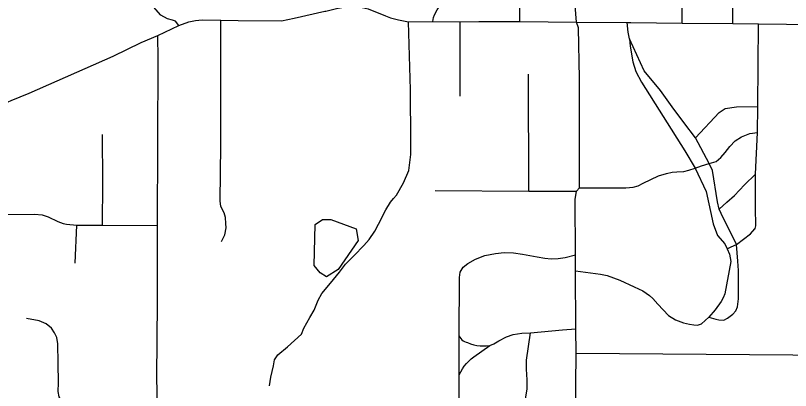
# Model space of a CAD drawing. Extents: x -1403959 to 81668, y -1400582 to 11018.
# Drawn here: x 6835.6 to 6948.6, y 8170.7 to 8225.4 of the extents above; entities that cross this region are included whole.
import ezdxf

# ---------------------------------------------------------------- set-up
doc = ezdxf.new("R2010")
doc.units = 0
for name, color, linetype in [('tdCiSectNmbr', 7, 'Continuous'), ('tdCiSectTwpRng', 7, 'Continuous'), ('tdCoSurfBitum', 7, 'Continuous')]:
    doc.layers.add(name, color=color, linetype=linetype)

msp = doc.modelspace()

# ---------------------------------------------------------------- linework, layer by layer
at = {"layer": 'tdCiSectNmbr'}
for points in [[(6917.41, 8224.45), (6917.41, 8224.45), (6917.22, 8226.88), (6917.28, 8236.76), (6917.21, 8241.64)], [(6874.41, 8224.65), (6874.41, 8224.65), (6876.29, 8225.02), (6880.76, 8226.04), (6880.86, 8226.06), (6882.42, 8226.44), (6883.76, 8226.67), (6885.1, 8226.71), (6886.16, 8226.58), (6887.04, 8226.38), (6889.57, 8225.35), (6890.29, 8225.08), (6891.48, 8224.77), (6892.91, 8224.48), (6896.46, 8224.52), (6900.46, 8224.5), (6903.19, 8224.52)], [(6833.21, 8212.25), (6835.03, 8212.99), (6837.66, 8214.1), (6849.87, 8219.49), (6853.97, 8221.45), (6856.41, 8222.47), (6859.48, 8223.93), (6860.92, 8224.48), (6861.88, 8224.68), (6862.85, 8224.78), (6865.56, 8224.74), (6868.12, 8224.69)], [(6868.12, 8224.69), (6874.41, 8224.65)], [(6903.19, 8224.52), (6909.17, 8224.52), (6917.41, 8224.45)], [(6917.41, 8224.45), (6924.8, 8224.39), (6925.33, 8224.39), (6932.82, 8224.29), (6940.2, 8224.23), (6943.95, 8224.18), (6956.13, 8224.05), (6962.22, 8223.92), (6968.19, 8223.86), (6978.38, 8223.8), (6990.68, 8223.64), (6992.41, 8223.59), (7004.42, 8223.5), (7006.17, 8223.5), (7007.3, 8223.5), (7010.33, 8223.45), (7016.63, 8223.31), (7026.9, 8223.42), (7039.56, 8223.45), (7047.27, 8223.44)]]:
    msp.add_lwpolyline(points, dxfattribs=at)
at = {"layer": 'tdCiSectTwpRng'}
for points in [[(6940.2, 8224.23), (6940.22, 8228.72), (6940.3, 8236.58), (6940.15, 8247.75)], [(6859.48, 8223.93), (6858.99, 8224.57), (6858.52, 8224.74), (6857.79, 8224.93), (6856.83, 8225.46), (6855.76, 8226.66), (6854.14, 8228.65), (6853.73, 8229.93), (6853.51, 8231.5), (6853.42, 8232.92), (6853.27, 8233.68), (6852.91, 8234.75), (6852.28, 8236.36)], [(6896.46, 8224.52), (6896.56, 8225.12), (6896.73, 8225.52), (6897.1, 8226.23), (6897.44, 8226.77), (6897.99, 8227.55), (6898.33, 8228.19), (6898.48, 8228.57), (6898.51, 8228.8), (6898.49, 8229.11), (6898.41, 8229.54), (6898.15, 8230.26), (6897.88, 8231.05), (6897.81, 8231.76), (6898.06, 8232.56), (6898.61, 8233.28), (6899.11, 8233.83), (6899.29, 8234.37), (6899.33, 8234.91), (6899.11, 8236.93)], [(6909.17, 8224.52), (6909.13, 8236.87)], [(6932.82, 8224.29), (6932.79, 8236.64)], [(6865.47, 8198.36), (6865.6, 8206.45), (6865.56, 8224.74)], [(6893.21, 8214.56), (6892.91, 8224.48)], [(6900.46, 8213.62), (6900.46, 8224.5)], [(6917.88, 8216.23), (6917.88, 8216.23), (6917.73, 8223.62), (6917.41, 8224.45)], [(6925.15, 8221.99), (6924.96, 8222.96), (6924.8, 8224.39)], [(6943.8, 8208.33), (6943.86, 8212.13), (6943.95, 8224.18)], [(6856.33, 8194.78), (6856.44, 8219.07), (6856.41, 8222.47)], [(6927.3, 8217.34), (6925.15, 8221.99)], [(6925.15, 8221.99), (6925.24, 8220.94), (6925.63, 8218.66), (6926.05, 8217.25), (6926.91, 8215.68), (6933.22, 8205.67), (6934.74, 8203.11), (6936.31, 8199.73), (6937.34, 8194.99), (6937.97, 8193.33), (6939.04, 8192.08), (6939.39, 8191.38), (6939.73, 8190.61), (6939.9, 8189.51), (6939.02, 8184.82), (6938.81, 8184.23), (6938.53, 8183.7), (6937.61, 8182.47), (6936.71, 8181.38)], [(6936.71, 8181.38), (6937.75, 8181.08), (6938.19, 8180.99), (6938.9, 8180.97), (6939.44, 8181.23), (6940.19, 8181.81), (6940.67, 8182.34), (6940.9, 8182.9), (6941.03, 8184.06), (6941.03, 8188.21), (6940.95, 8189.58), (6940.72, 8191.98), (6938.49, 8196.54), (6938.24, 8197.16), (6937.95, 8198.22), (6937.23, 8202.78), (6936.74, 8203.81), (6934.77, 8207.56), (6933.07, 8209.8), (6931.39, 8212.06), (6929.65, 8214.48), (6927.3, 8217.34)], [(6910.48, 8199.78), (6910.42, 8216.84)], [(6917.44, 8199.77), (6917.84, 8200.26), (6917.88, 8216.23)], [(6872.66, 8171.36), (6872.86, 8172.66), (6873.26, 8174.32), (6873.38, 8175.19), (6873.9, 8175.88), (6875.28, 8177.08), (6877.35, 8178.92), (6877.69, 8179.79), (6878.55, 8181.34), (6879.18, 8182.43), (6879.76, 8183.87), (6880.28, 8184.84), (6881.54, 8186.34), (6882.87, 8187.97), (6883.75, 8189.13), (6885.02, 8190.39), (6886.4, 8191.83), (6887.2, 8192.75), (6888.01, 8193.96), (6888.58, 8194.94), (6889.62, 8197.06), (6890.3, 8198.16), (6890.77, 8198.7), (6891.17, 8199.18), (6892.21, 8201.01), (6892.96, 8202.8), (6893.29, 8205.14), (6893.29, 8206.93), (6893.21, 8214.56), (6893.21, 8214.56)], [(6934.77, 8207.56), (6938.22, 8211.26), (6939.08, 8211.82)], [(6939.08, 8211.82), (6940.72, 8212.07), (6943.86, 8212.13)], [(6917.84, 8200.26), (6921.01, 8200.26), (6924.6, 8200.27), (6925.69, 8200.37), (6926.41, 8200.57), (6927.16, 8200.93), (6929.37, 8202.03), (6930.52, 8202.37), (6931.36, 8202.54), (6932.03, 8202.62), (6933.06, 8202.65), (6933.81, 8202.82), (6934.74, 8203.11), (6935.63, 8203.49), (6936.74, 8203.81), (6937.8, 8204.12), (6938.47, 8204.69), (6939.08, 8205.41), (6939.75, 8206.31), (6940.57, 8207.13), (6941.47, 8207.72), (6942.71, 8208.17), (6943.8, 8208.33)], [(6943.46, 8194.34), (6943.55, 8194.73), (6943.51, 8197.37), (6943.51, 8202.28), (6943.8, 8208.33)], [(6848.37, 8201.03), (6848.31, 8208.03)], [(6938.24, 8197.16), (6939.33, 8198.19), (6940.46, 8199.17), (6941.89, 8200.68), (6943.51, 8202.28)], [(6848.31, 8194.82), (6848.37, 8201.03)], [(6896.83, 8199.88), (6910.48, 8199.78), (6917.44, 8199.77)], [(6917.35, 8176.16), (6917.32, 8179.69), (6917.3, 8188.16), (6917.29, 8190.47), (6917.25, 8198.56), (6917.44, 8199.77)], [(6865.69, 8192.42), (6866.14, 8193.4), (6866.37, 8194.41), (6866.33, 8195.04), (6866.27, 8195.92), (6866.05, 8196.63), (6865.6, 8197.54), (6865.47, 8198.36)], [(6829.77, 8196.34), (6838.41, 8196.42), (6839.52, 8196.34), (6840.4, 8196.03), (6841.83, 8195.37), (6842.61, 8195.06), (6843.1, 8194.95), (6844.61, 8194.8)], [(6844.34, 8189.29), (6844.61, 8194.8)], [(6844.61, 8194.8), (6848.31, 8194.82), (6856.33, 8194.78)], [(6844.61, 8194.8), (6844.61, 8194.8)], [(6856.01, 8164.32), (6856.18, 8164.4), (6856.29, 8164.63), (6856.36, 8168.44), (6856.27, 8172.59), (6856.35, 8183.57), (6856.33, 8194.74)], [(6856.33, 8194.74), (6856.33, 8194.78)], [(6939.39, 8191.38), (6939.96, 8191.65), (6940.72, 8191.98), (6942.8, 8193.53), (6943.44, 8194.28)], [(6943.44, 8194.28), (6943.45, 8194.29), (6943.46, 8194.34)], [(6900.37, 8157.68), (6900.33, 8172.28), (6900.33, 8172.98), (6900.32, 8176.18), (6900.33, 8178.33), (6900.33, 8178.69), (6900.35, 8187.18), (6900.47, 8187.95), (6900.9, 8188.68), (6901.57, 8189.23), (6902.7, 8189.86), (6904.06, 8190.37), (6905.62, 8190.68), (6906.9, 8190.81), (6908.23, 8190.79), (6909.53, 8190.6), (6911.71, 8190.21), (6912.8, 8190), (6913.71, 8189.92), (6914.74, 8189.96), (6915.77, 8190.11), (6917.29, 8190.47)], [(6917.3, 8188.16), (6920.91, 8187.66), (6921.9, 8187.47), (6923.72, 8186.77), (6925.83, 8185.82), (6927.07, 8185.24), (6928.05, 8184.58), (6928.57, 8184.14), (6929.29, 8183.28), (6930.81, 8181.63), (6931.83, 8181.01), (6933.02, 8180.59), (6933.88, 8180.38), (6934.53, 8180.28), (6935.07, 8180.25), (6935.64, 8180.44), (6936.71, 8181.38)], [(6841.85, 8174.69), (6841.83, 8177.49), (6841.66, 8178.44), (6841.35, 8179.12), (6840.9, 8179.8), (6840.13, 8180.44), (6839.08, 8180.86), (6837.24, 8181.19)], [(6904.77, 8177.27), (6905.36, 8177.51), (6906.11, 8177.95), (6907.21, 8178.51), (6908.18, 8178.85), (6909.46, 8179.08), (6910.7, 8179.12), (6915.36, 8179.53), (6917.32, 8179.69)], [(6909.37, 8137.11), (6909.46, 8138.08), (6909.58, 8139.11), (6909.7, 8140.92), (6909.93, 8147.29), (6910.05, 8149.49), (6910.33, 8151.54), (6910.6, 8153.75), (6910.83, 8156.06), (6910.83, 8157.87), (6910.8, 8159.03), (6910.68, 8160.06), (6910.32, 8163.12), (6910.18, 8164.26), (6909.93, 8166.53), (6909.91, 8168.24), (6910.03, 8169.71), (6910.21, 8170.96), (6910.22, 8172.25), (6910.11, 8173.82), (6910.13, 8175.1), (6910.7, 8179.12)], [(6900.33, 8178.69), (6900.43, 8178.48), (6900.56, 8178.28), (6900.72, 8178.1), (6900.9, 8177.95), (6901.1, 8177.83), (6901.32, 8177.74), (6901.55, 8177.68), (6901.99, 8177.51), (6902.44, 8177.38), (6902.9, 8177.28), (6903.37, 8177.22), (6903.84, 8177.2), (6904.31, 8177.22), (6904.77, 8177.27)], [(6900.33, 8172.98), (6900.54, 8173.42), (6900.79, 8173.84), (6901.07, 8174.24), (6901.38, 8174.62), (6901.71, 8174.97), (6902.08, 8175.3), (6902.47, 8175.59), (6903.61, 8176.44), (6904.77, 8177.27)], [(6917.1, 8133.71), (6917.15, 8144.73), (6917.23, 8157.55), (6917.26, 8166.94), (6917.35, 8176.16)], [(6917.35, 8176.16), (6948.97, 8175.89), (6955.14, 8175.69)], [(6843.87, 8164.08), (6843.85, 8166.37), (6843.72, 8167.3), (6843.33, 8168.12), (6842.4, 8169.14), (6842.03, 8169.79), (6841.89, 8170.57), (6841.91, 8171.81), (6841.85, 8174.69)]]:
    msp.add_lwpolyline(points, dxfattribs=at)
at = {"layer": 'tdCoSurfBitum'}
msp.add_lwpolyline([(6881, 8187.26), (6880.08, 8187.87), (6879.17, 8188.95), (6879.33, 8194.9), (6880.4, 8195.66), (6881.62, 8195.66), (6885.29, 8194.28), (6885.59, 8192.6), (6882.68, 8188.33), (6881, 8187.26)], dxfattribs=at)

doc.saveas('drawing.dxf')
